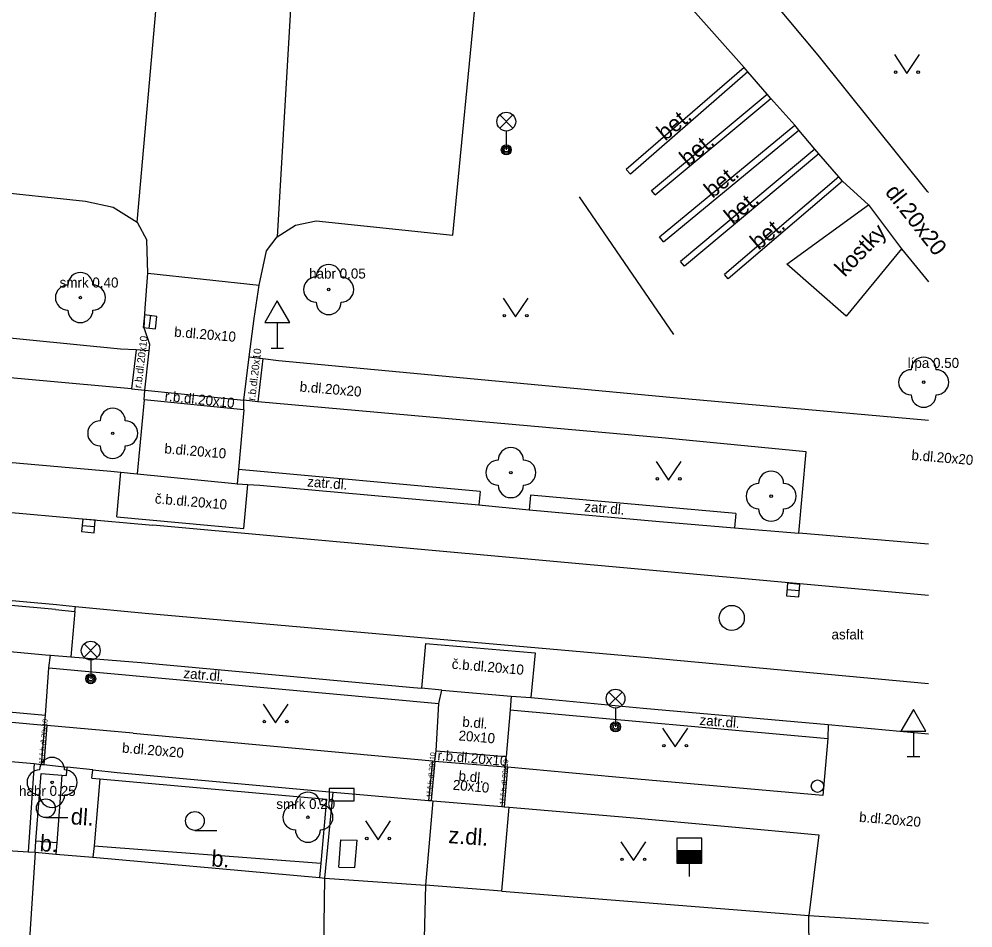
# Model space of a CAD drawing. Extents: x -596229 to -595156, y -1161237 to -1159376.
# Drawn here: x -595194.53 to -595156.46, y -1160980.89 to -1160944.6 of the extents above; entities that cross this region are included whole.
import ezdxf

# ---------------------------------------------------------------- set-up
doc = ezdxf.new("R2010")
doc.units = 0
for name, color, linetype in [('Level 22', 7, 'Continuous'), ('Level 24', 7, 'Continuous'), ('Level 27', 7, 'Continuous'), ('Level 28', 7, 'Continuous'), ('Level 33', 7, 'Continuous'), ('Level 34', 7, 'Continuous'), ('Level 36', 7, 'Continuous'), ('silnoproud - povrch.  znaky a  RIS  skut. velikost', 7, 'Continuous'), ('Specificka linie pasportu komunikaci', 7, 'Continuous'), ('TM - budovy zdene_ betonove - VP', 7, 'Continuous'), ('TM - chodniky - VP', 7, 'Continuous'), ('TM - komunikace - VP', 7, 'Continuous'), ('TM - letecke snimky - pomocna linie', 7, 'Continuous'), ('TM - plot drateny_ kovovy - VP', 7, 'Continuous'), ('TM - plot zivy neuzavreny', 7, 'Continuous'), ('TM - podezdivka plotu - VP', 7, 'Continuous'), ('TM - popis povrchu', 7, 'Continuous'), ('TM - popis zelene', 7, 'Continuous'), ('TM - rozhrani mezi zpev. plochami mezi sebou - VP', 7, 'Continuous'), ('TM - rozhrani ploch obecne - VP', 7, 'Continuous'), ('TM - vjezd na pozemek', 7, 'Continuous')]:
    doc.layers.add(name, color=color, linetype=linetype)

msp = doc.modelspace()

# ---------------------------------------------------------------- linework, layer by layer
at = {"layer": 'Level 22'}
for centre in [(-595182.17, -1160955.4), (-595192.08, -1160955.72), (-595158.42, -1160959.1), (-595190.79, -1160961.14), (-595174.9, -1160962.71), (-595164.51, -1160963.65), (-595193.21, -1160975.08), (-595183, -1160976.47)]:
    msp.add_circle(centre, 0.05, dxfattribs=at)
for centre, start, end in [((-595182.17, -1160954.9), 0, 180), ((-595192.08, -1160955.22), 0, 180), ((-595182.67, -1160955.4), 90, 270), ((-595181.67, -1160955.4), 270, 90), ((-595192.58, -1160955.72), 90, 270), ((-595191.58, -1160955.72), 270, 90), ((-595182.17, -1160955.9), 180, 0), ((-595192.08, -1160956.22), 180, 0), ((-595158.42, -1160958.6), 0, 180), ((-595158.92, -1160959.1), 90, 270), ((-595157.92, -1160959.1), 270, 90), ((-595158.42, -1160959.6), 180, 0), ((-595190.79, -1160960.64), 0, 180), ((-595191.29, -1160961.14), 90, 270), ((-595190.29, -1160961.14), 270, 90), ((-595190.79, -1160961.64), 180, 0), ((-595174.9, -1160962.21), 0, 180), ((-595175.4, -1160962.71), 90, 270), ((-595174.4, -1160962.71), 270, 90), ((-595164.51, -1160963.15), 0, 180), ((-595174.9, -1160963.21), 180, 0), ((-595165.01, -1160963.65), 90, 270), ((-595164.01, -1160963.65), 270, 90), ((-595164.51, -1160964.15), 180, 0), ((-595193.21, -1160974.58), 0, 180), ((-595193.71, -1160975.08), 90, 270), ((-595192.71, -1160975.08), 270, 90), ((-595183, -1160975.97), 0, 180), ((-595193.21, -1160975.58), 180, 0), ((-595183.5, -1160976.47), 90, 270), ((-595182.5, -1160976.47), 270, 90), ((-595183, -1160976.97), 180, 0)]:
    msp.add_arc(centre, 0.5, start, end, dxfattribs=at)
at = {"layer": 'Level 24'}
msp.add_lwpolyline([(-595182.157, -1160975.818), (-595181.157, -1160975.818), (-595181.157, -1160975.318), (-595182.157, -1160975.318)], close=True, dxfattribs=at)
at = {"layer": 'Level 27'}
for p, q in [((-595189.329, -1160956.938), (-595189.271, -1160956.442)), ((-595192.009, -1160964.817), (-595191.511, -1160964.863)), ((-595163.879, -1160967.377), (-595163.381, -1160967.423))]:
    msp.add_line(p, q, dxfattribs=at)
for points in [[(-595189.08, -1160956.967), (-595189.023, -1160956.47), (-595189.52, -1160956.413), (-595189.577, -1160956.91)], [(-595192.032, -1160965.066), (-595191.534, -1160965.112), (-595191.488, -1160964.614), (-595191.986, -1160964.568)], [(-595163.902, -1160967.626), (-595163.404, -1160967.672), (-595163.358, -1160967.174), (-595163.856, -1160967.128)]]:
    msp.add_lwpolyline(points, close=True, dxfattribs=at)
msp.add_circle((-595166.08, -1160968.51), 0.5, dxfattribs=at)
at = {"layer": 'Level 28'}
for p, q in [((-595168.28, -1160977.8), (-595167.28, -1160977.8)), ((-595168.28, -1160977.85), (-595167.28, -1160977.85)), ((-595168.28, -1160977.9), (-595167.28, -1160977.9)), ((-595168.28, -1160977.95), (-595167.28, -1160977.95)), ((-595168.28, -1160978), (-595167.28, -1160978)), ((-595168.28, -1160978.05), (-595167.28, -1160978.05)), ((-595168.28, -1160978.1), (-595167.28, -1160978.1)), ((-595168.28, -1160978.15), (-595167.28, -1160978.15)), ((-595168.28, -1160978.2), (-595167.28, -1160978.2)), ((-595168.28, -1160978.25), (-595167.28, -1160978.25)), ((-595167.78, -1160978.3), (-595167.78, -1160978.83))]:
    msp.add_line(p, q, dxfattribs=at)
msp.add_lwpolyline([(-595168.28, -1160978.3), (-595167.28, -1160978.3), (-595167.28, -1160977.3), (-595168.28, -1160977.3)], close=True, dxfattribs=at)
msp.add_circle((-595162.66, -1160975.23), 0.25, dxfattribs=at)
at = {"layer": 'Level 33'}
for p, q in [((-595175.345, -1160948.96), (-595174.815, -1160948.43)), ((-595175.345, -1160948.43), (-595174.815, -1160948.96)), ((-595175.08, -1160949.07), (-595175.08, -1160949.82)), ((-595191.935, -1160970.08), (-595191.405, -1160969.55)), ((-595191.935, -1160969.55), (-595191.405, -1160970.08)), ((-595191.67, -1160970.19), (-595191.67, -1160970.94)), ((-595170.985, -1160972), (-595170.455, -1160971.47)), ((-595170.985, -1160971.47), (-595170.455, -1160972)), ((-595170.72, -1160972.11), (-595170.72, -1160972.86))]:
    msp.add_line(p, q, dxfattribs=at)
for centre, radius in [((-595175.08, -1160948.695), 0.375), ((-595175.08, -1160949.82), 0.2), ((-595175.08, -1160949.82), 0.145), ((-595175.08, -1160949.82), 0.0876), ((-595191.67, -1160969.815), 0.375), ((-595191.67, -1160970.94), 0.2), ((-595191.67, -1160970.94), 0.145), ((-595191.67, -1160970.94), 0.0876), ((-595170.72, -1160971.735), 0.375), ((-595170.72, -1160972.86), 0.2), ((-595170.72, -1160972.86), 0.145), ((-595170.72, -1160972.86), 0.0876)]:
    msp.add_circle(centre, radius, dxfattribs=at)
at = {"layer": 'Level 34'}
for p, q in [((-595184.22, -1160956.722), (-595184.22, -1160957.74)), ((-595184.47, -1160957.74), (-595183.97, -1160957.74)), ((-595158.83, -1160973.032), (-595158.83, -1160974.05)), ((-595159.08, -1160974.05), (-595158.58, -1160974.05))]:
    msp.add_line(p, q, dxfattribs=at)
for points in [[(-595184.72, -1160956.722), (-595183.72, -1160956.722), (-595184.22, -1160955.856)], [(-595159.33, -1160973.032), (-595158.33, -1160973.032), (-595158.83, -1160972.166)]]:
    msp.add_lwpolyline(points, close=True, dxfattribs=at)
at = {"layer": 'Level 36'}
for p, q in [((-595193.46, -1160976.485), (-595192.585, -1160976.485)), ((-595187.51, -1160976.995), (-595186.635, -1160976.995))]:
    msp.add_line(p, q, dxfattribs=at)
for points in [[(-595159.59, -1160946.02), (-595159.09, -1160946.77), (-595158.59, -1160946.02)], [(-595175.21, -1160955.74), (-595174.71, -1160956.49), (-595174.21, -1160955.74)], [(-595169.1, -1160962.26), (-595168.6, -1160963.01), (-595168.1, -1160962.26)], [(-595184.79, -1160971.95), (-595184.29, -1160972.7), (-595183.79, -1160971.95)], [(-595168.84, -1160972.91), (-595168.34, -1160973.66), (-595167.84, -1160972.91)], [(-595180.7, -1160976.62), (-595180.2, -1160977.37), (-595179.7, -1160976.62)], [(-595170.51, -1160977.45), (-595170.01, -1160978.2), (-595169.51, -1160977.45)]]:
    msp.add_lwpolyline(points, dxfattribs=at)
for centre, radius in [((-595159.54, -1160946.72), 0.05), ((-595158.641, -1160946.72), 0.05), ((-595175.16, -1160956.44), 0.05), ((-595174.261, -1160956.44), 0.05), ((-595169.05, -1160962.96), 0.05), ((-595168.151, -1160962.96), 0.05), ((-595184.74, -1160972.65), 0.05), ((-595183.841, -1160972.65), 0.05), ((-595168.79, -1160973.61), 0.05), ((-595167.891, -1160973.61), 0.05), ((-595193.46, -1160976.11), 0.375), ((-595187.51, -1160976.62), 0.375), ((-595180.65, -1160977.32), 0.05), ((-595179.751, -1160977.32), 0.05), ((-595170.46, -1160978.15), 0.05), ((-595169.561, -1160978.15), 0.05)]:
    msp.add_circle(centre, radius, dxfattribs=at)
at = {"layer": 'silnoproud - povrch.  znaky a  RIS  skut. velikost'}
for points in [[(-595181.76, -1160978.46), (-595181.68, -1160977.37)], [(-595181.68, -1160977.37), (-595181.04, -1160977.39)], [(-595181.12, -1160978.48), (-595181.04, -1160977.39)], [(-595181.76, -1160978.46), (-595181.12, -1160978.48)]]:
    msp.add_lwpolyline(points, dxfattribs=at)
at = {"layer": 'Specificka linie pasportu komunikaci'}
for points in [[(-595189.81, -1160952.71), (-595187.3, -1160924.27)], [(-595183.26, -1160936.68), (-595184.22, -1160953.29)], [(-595192.3, -1160968.25), (-595192.28, -1160968.05)]]:
    msp.add_lwpolyline(points, dxfattribs=at)
at = {"layer": 'TM - budovy zdene_ betonove - VP'}
for points in [[(-595201.37, -1160977.38), (-595194.16, -1160977.85)], [(-595193.89, -1160977.87), (-595194.5, -1160987.28)], [(-595194.16, -1160977.85), (-595193.89, -1160977.87)], [(-595193.89, -1160977.87), (-595193.06, -1160977.94)], [(-595193.06, -1160977.94), (-595191.58, -1160978.07)], [(-595191.58, -1160978.07), (-595182.54, -1160978.88)], [(-595182.54, -1160978.88), (-595182.32, -1160978.9)], [(-595182.42, -1160985.41), (-595182.32, -1160978.9)], [(-595182.32, -1160978.9), (-595178.3, -1160979.18)], [(-595178.3, -1160979.18), (-595178.47, -1160985.54)], [(-595163.01, -1160980.4), (-595158.23, -1160980.7)], [(-595162.88, -1160993.25), (-595163.01, -1160980.4)]]:
    msp.add_lwpolyline(points, dxfattribs=at)
at = {"layer": 'TM - chodniky - VP'}
for points in [[(-595158.27, -1160951.48), (-595162.63, -1160946.04)], [(-595165.44, -1160946.71), (-595165.59, -1160946.53)], [(-595164.67, -1160947.6), (-595165.44, -1160946.71)], [(-595164.52, -1160947.77), (-595164.67, -1160947.6)], [(-595163.57, -1160948.83), (-595164.52, -1160947.77)], [(-595163.4, -1160949.03), (-595163.57, -1160948.83)], [(-595162.76, -1160949.79), (-595163.4, -1160949.03)], [(-595162.6, -1160949.98), (-595162.76, -1160949.79)], [(-595161.81, -1160950.9), (-595162.6, -1160949.98)], [(-595161.66, -1160951.07), (-595161.81, -1160950.9)], [(-595160.63, -1160952.02), (-595161.66, -1160951.07)], [(-595158.23, -1160951.525), (-595158.27, -1160951.48)], [(-595160.63, -1160952.02), (-595159.31, -1160953.78)], [(-595159.31, -1160953.78), (-595158.23, -1160955.087)], [(-595189.49, -1160956.15), (-595189.39, -1160954.75)], [(-595185.14, -1160956.55), (-595184.94, -1160955.22)], [(-595189.53, -1160956.93), (-595189.49, -1160956.15)], [(-595190.48, -1160957.78), (-595199.47, -1160956.89)], [(-595185.35, -1160958.09), (-595185.14, -1160956.55)], [(-595189.31, -1160957.6), (-595189.53, -1160956.93)], [(-595189.33, -1160957.85), (-595189.31, -1160957.6)], [(-595190.04, -1160959.36), (-595208.27, -1160957.72)], [(-595189.86, -1160957.81), (-595190.48, -1160957.78)], [(-595189.33, -1160957.85), (-595189.86, -1160957.81)], [(-595185.35, -1160958.09), (-595184.8, -1160958.15)], [(-595184.8, -1160958.15), (-595184.18, -1160958.23)], [(-595184.18, -1160958.23), (-595168.55, -1160959.7)], [(-595190.04, -1160959.36), (-595189.51, -1160959.42)], [(-595189.54, -1160959.8), (-595189.51, -1160959.42)], [(-595189.54, -1160959.8), (-595189.81, -1160962.76)], [(-595185.56, -1160960.2), (-595185.56, -1160959.82)], [(-595185, -1160959.89), (-595185.56, -1160959.82)], [(-595168.73, -1160961.33), (-595185, -1160959.89)], [(-595168.55, -1160959.7), (-595158.23, -1160960.613)], [(-595185.56, -1160960.2), (-595185.77, -1160962.58)], [(-595163.11, -1160961.88), (-595168.73, -1160961.33)], [(-595163.41, -1160965.13), (-595163.11, -1160961.88)], [(-595185.77, -1160962.58), (-595185.82, -1160963.16)], [(-595193.34, -1160970.51), (-595193.28, -1160970)], [(-595193.48, -1160972.4), (-595193.34, -1160970.51)], [(-595177.77, -1160971.93), (-595177.66, -1160971.39)], [(-595174.88, -1160971.63), (-595174.92, -1160972.18)], [(-595177.88, -1160973.82), (-595177.77, -1160971.93)], [(-595193.51, -1160972.8), (-595193.48, -1160972.4)], [(-595174.92, -1160972.18), (-595175.09, -1160974.04)], [(-595193.42, -1160972.81), (-595193.51, -1160972.8)], [(-595189.97, -1160973.12), (-595193.42, -1160972.81)], [(-595162.23, -1160972.77), (-595162.25, -1160973.32)], [(-595189.97, -1160973.12), (-595178.03, -1160974.22)], [(-595162.25, -1160973.32), (-595162.44, -1160975.6)], [(-595177.93, -1160974.23), (-595177.88, -1160973.82)], [(-595178.03, -1160974.22), (-595177.93, -1160974.23)], [(-595175.13, -1160974.46), (-595175.09, -1160974.04)], [(-595192.82, -1160974.79), (-595193.02, -1160977.49)], [(-595175.03, -1160974.47), (-595175.13, -1160974.46)], [(-595169.84, -1160974.95), (-595175.03, -1160974.47)], [(-595191.3, -1160974.94), (-595191.53, -1160977.61)], [(-595162.44, -1160975.6), (-595169.84, -1160974.95)], [(-595181.99, -1160975.47), (-595178.18, -1160975.8)], [(-595178.01, -1160975.81), (-595178.3, -1160979.18)], [(-595178.18, -1160975.8), (-595178.08, -1160975.8)], [(-595178.08, -1160975.8), (-595178.01, -1160975.81)], [(-595175.26, -1160979.42), (-595174.97, -1160976.07)], [(-595174.97, -1160976.07), (-595170.14, -1160976.48)], [(-595170.14, -1160976.48), (-595162.6, -1160977.17), (-595163.01, -1160980.4)], [(-595193.02, -1160977.49), (-595193.06, -1160977.94)], [(-595191.53, -1160977.61), (-595191.58, -1160978.07)]]:
    msp.add_lwpolyline(points, dxfattribs=at)
at = {"layer": 'TM - komunikace - VP'}
for points in [[(-595189.55, -1160924.99), (-595193.33, -1160924.55), (-595195.9, -1160951.45), (-595191.88, -1160951.87)], [(-595182.67, -1160952.65), (-595177.22, -1160953.23), (-595176.24, -1160943.21), (-595174.9, -1160929.56), (-595179.76, -1160927.72)], [(-595191.88, -1160951.87), (-595190.77, -1160952.11), (-595189.81, -1160952.71)], [(-595189.81, -1160952.71), (-595189.43, -1160953.43)], [(-595184.22, -1160953.29), (-595183.5, -1160952.83), (-595182.67, -1160952.65)], [(-595189.39, -1160954.75), (-595189.43, -1160953.43)], [(-595184.65, -1160953.85), (-595184.22, -1160953.29)], [(-595184.94, -1160955.22), (-595184.65, -1160953.85)], [(-595189.39, -1160954.75), (-595184.94, -1160955.22)], [(-595208.14, -1160961.13), (-595190.86, -1160962.65)], [(-595190.86, -1160962.65), (-595190.47, -1160962.69)], [(-595190.47, -1160962.69), (-595189.81, -1160962.76)], [(-595189.81, -1160962.76), (-595185.91, -1160963.15)], [(-595185.91, -1160963.15), (-595185.82, -1160963.16)], [(-595185.82, -1160963.16), (-595185.4, -1160963.18)], [(-595185.4, -1160963.18), (-595184.92, -1160963.21)], [(-595184.92, -1160963.21), (-595176.18, -1160964)], [(-595176.18, -1160964), (-595174.17, -1160964.19)], [(-595174.17, -1160964.19), (-595168.97, -1160964.66)], [(-595168.97, -1160964.66), (-595165.97, -1160964.91)], [(-595165.97, -1160964.91), (-595163.41, -1160965.13)], [(-595158.23, -1160965.571), (-595163.41, -1160965.13)], [(-595200.57, -1160969.32), (-595193.48, -1160969.98)], [(-595193.48, -1160969.98), (-595193.28, -1160970)], [(-595193.28, -1160970), (-595192.46, -1160970.07)], [(-595192.46, -1160970.07), (-595189.66, -1160970.29)], [(-595189.66, -1160970.29), (-595178.78, -1160971.29), (-595178.46, -1160971.32)], [(-595177.66, -1160971.39), (-595178.46, -1160971.32)], [(-595177.66, -1160971.39), (-595174.88, -1160971.63)], [(-595174.88, -1160971.63), (-595174.1, -1160971.69)], [(-595174.1, -1160971.69), (-595173.81, -1160971.71)], [(-595173.81, -1160971.71), (-595169.62, -1160972.11)], [(-595169.62, -1160972.11), (-595162.23, -1160972.77)], [(-595162.23, -1160972.77), (-595158.23, -1160973.14)]]:
    msp.add_lwpolyline(points, dxfattribs=at)
at = {"layer": 'TM - letecke snimky - pomocna linie'}
for points in [[(-595171.54, -1160924.86), (-595169.79, -1160941.79), (-595165.59, -1160946.53)], [(-595162.63, -1160946.04), (-595166.1, -1160941.88)]]:
    msp.add_lwpolyline(points, dxfattribs=at)
at = {"layer": 'TM - plot drateny_ kovovy - VP'}
for points in [[(-595193.86, -1160977.42), (-595193.65, -1160974.72)], [(-595193.65, -1160974.72), (-595192.82, -1160974.79)], [(-595192.82, -1160974.79), (-595192.63, -1160974.81)], [(-595191.62, -1160974.91), (-595191.3, -1160974.94)], [(-595191.3, -1160974.94), (-595182.26, -1160975.75), (-595182.49, -1160978.3)], [(-595193.89, -1160977.87), (-595193.86, -1160977.42)], [(-595182.49, -1160978.3), (-595182.54, -1160978.88)], [(-595175.26, -1160979.42), (-595163.01, -1160980.4)]]:
    msp.add_lwpolyline(points, dxfattribs=at)
at = {"layer": 'TM - plot zivy neuzavreny'}
msp.add_lwpolyline([(-595172.17, -1160951.7), (-595168.41, -1160957.2)], dxfattribs=at)
at = {"layer": 'TM - podezdivka plotu - VP'}
for points in [[(-595193.93, -1160974.33), (-595194.16, -1160977.85)], [(-595193.93, -1160974.33), (-595193.64, -1160974.36)], [(-595193.64, -1160974.36), (-595193.54, -1160974.37)], [(-595193.54, -1160974.37), (-595192.61, -1160974.47)], [(-595192.63, -1160974.81), (-595192.61, -1160974.47)], [(-595191.62, -1160974.91), (-595191.59, -1160974.58)], [(-595191.59, -1160974.58), (-595190.61, -1160974.69), (-595181.99, -1160975.47)], [(-595182.32, -1160978.9), (-595181.99, -1160975.47)]]:
    msp.add_lwpolyline(points, dxfattribs=at)
at = {"layer": 'TM - rozhrani mezi zpev. plochami mezi sebou - VP'}
for points in [[(-595189.86, -1160957.81), (-595190.04, -1160959.36)], [(-595189.51, -1160959.42), (-595189.33, -1160957.85)], [(-595185.56, -1160959.82), (-595185.35, -1160958.09)], [(-595184.8, -1160958.15), (-595185, -1160959.89)], [(-595189.51, -1160959.42), (-595185.56, -1160959.82)], [(-595185.56, -1160960.2), (-595189.54, -1160959.8)], [(-595209.97, -1160962.95), (-595189.19, -1160964.81)], [(-595190.62, -1160964.48), (-595190.47, -1160962.69)], [(-595185.56, -1160964.94), (-595185.4, -1160963.18)], [(-595190.62, -1160964.48), (-595185.56, -1160964.94)], [(-595169.09, -1160966.63), (-595189.19, -1160964.81)], [(-595158.23, -1160967.618), (-595169.09, -1160966.63)], [(-595193.07, -1160968.17), (-595201.19, -1160967.44)], [(-595193.07, -1160968.17), (-595192.3, -1160968.25)], [(-595192.3, -1160968.25), (-595192.46, -1160970.07)], [(-595192.28, -1160968.05), (-595189.49, -1160968.32)], [(-595189.49, -1160968.32), (-595169.42, -1160970.09)], [(-595178.3, -1160969.53), (-595178.46, -1160971.32)], [(-595178.3, -1160969.53), (-595173.93, -1160969.91)], [(-595173.93, -1160969.91), (-595174.1, -1160971.69)], [(-595169.42, -1160970.09), (-595158.23, -1160971.128)], [(-595200.78, -1160971.73), (-595193.48, -1160972.4)], [(-595200.77, -1160972.13), (-595193.51, -1160972.8)], [(-595193.51, -1160972.8), (-595193.64, -1160974.36)], [(-595193.42, -1160972.81), (-595193.54, -1160974.37)], [(-595200.9, -1160973.72), (-595193.93, -1160974.33)], [(-595177.88, -1160973.82), (-595175.09, -1160974.04)], [(-595178.03, -1160974.22), (-595178.18, -1160975.8)], [(-595177.93, -1160974.23), (-595178.08, -1160975.8)], [(-595177.93, -1160974.23), (-595175.13, -1160974.46)], [(-595175.13, -1160974.46), (-595175.26, -1160976.04)], [(-595175.03, -1160974.47), (-595175.16, -1160976.05)]]:
    msp.add_lwpolyline(points, dxfattribs=at)
at = {"layer": 'TM - rozhrani ploch obecne - VP'}
for points in [[(-595165.59, -1160946.53), (-595170.29, -1160950.61)], [(-595165.44, -1160946.71), (-595170.13, -1160950.79)], [(-595169.29, -1160951.45), (-595164.67, -1160947.6)], [(-595169.14, -1160951.62), (-595164.52, -1160947.77)], [(-595168.96, -1160953.29), (-595163.57, -1160948.83)], [(-595168.8, -1160953.49), (-595163.4, -1160949.03)], [(-595162.76, -1160949.79), (-595168.13, -1160954.28)], [(-595162.6, -1160949.98), (-595167.97, -1160954.47)], [(-595170.13, -1160950.79), (-595170.29, -1160950.61)], [(-595161.81, -1160950.9), (-595166.37, -1160954.8)], [(-595161.66, -1160951.07), (-595166.22, -1160954.97)], [(-595169.14, -1160951.62), (-595169.29, -1160951.45)], [(-595163.88, -1160954.39), (-595160.63, -1160952.02)], [(-595168.8, -1160953.49), (-595168.96, -1160953.29)], [(-595159.31, -1160953.78), (-595161.51, -1160956.46)], [(-595167.97, -1160954.47), (-595168.13, -1160954.28)], [(-595161.51, -1160956.46), (-595163.88, -1160954.39)], [(-595166.22, -1160954.97), (-595166.37, -1160954.8)], [(-595176.13, -1160963.46), (-595185.77, -1160962.58)], [(-595176.13, -1160963.46), (-595176.18, -1160964)], [(-595174.12, -1160963.61), (-595174.17, -1160964.19)], [(-595165.92, -1160964.34), (-595174.12, -1160963.61)], [(-595165.92, -1160964.34), (-595165.97, -1160964.91)], [(-595215.6, -1160965.96), (-595209.78, -1160966.48), (-595206.05, -1160966.8), (-595201.18, -1160967.25), (-595193.03, -1160967.98)], [(-595193.03, -1160967.98), (-595192.28, -1160968.05)], [(-595193.34, -1160970.51), (-595177.77, -1160971.93)], [(-595174.92, -1160972.18), (-595162.25, -1160973.32)], [(-595178.01, -1160975.81), (-595175.26, -1160976.04)], [(-595175.26, -1160976.04), (-595175.16, -1160976.05)], [(-595175.16, -1160976.05), (-595174.97, -1160976.07)], [(-595193.02, -1160977.49), (-595193.86, -1160977.42)], [(-595191.53, -1160977.61), (-595182.49, -1160978.3)]]:
    msp.add_lwpolyline(points, dxfattribs=at)
at = {"layer": 'TM - vjezd na pozemek'}
for points in [[(-595191.59, -1160974.58), (-595192.61, -1160974.47)], [(-595175.26, -1160979.42), (-595178.3, -1160979.18)]]:
    msp.add_lwpolyline(points, dxfattribs=at)

# ---------------------------------------------------------------- texts
at = {"layer": 'TM - popis povrchu'}
for s, height, rotation, p in [('bet.', 0.65, 39.6373, (-595168.74, -1160949.49)), ('bet.', 0.65, 39.6373, (-595167.83, -1160950.51)), ('bet.', 0.65, 39.6373, (-595166.85, -1160951.78)), ('dl.20x20', 0.65, 308.1329, (-595159.99, -1160951.52)), ('bet.', 0.65, 39.6373, (-595166.05, -1160952.82)), ('bet.', 0.65, 39.6373, (-595165.01, -1160953.85)), ('kostky', 0.65, 46.1632, (-595161.57, -1160954.93)), ('b.dl.20x10', 0.4, 355.1303, (-595188.35, -1160957.28)), ('r.b.dl.20x10', 0.3, 83, (-595189.65, -1160959.35)), ('r.b.dl.20x10', 0.3, 83, (-595185.11, -1160959.85)), ('b.dl.20x20', 0.4, 355.1303, (-595183.34, -1160959.47)), ('r.b.dl.20x10', 0.4, 354, (-595188.73, -1160959.84)), ('b.dl.20x10', 0.4, 355.1303, (-595188.74, -1160961.94)), ('b.dl.20x20', 0.4, 355.1303, (-595158.92, -1160962.2)), ('zatr.dl.', 0.4, 355.1303, (-595183.04, -1160963.26)), ('č.b.dl.20x10', 0.4, 355.1303, (-595189.12, -1160963.94)), ('zatr.dl.', 0.4, 355.1303, (-595171.98, -1160964.26)), ('č.b.dl.20x10', 0.4, 355.1303, (-595177.27, -1160970.54)), ('zatr.dl.', 0.4, 355.1303, (-595187.98, -1160970.91)), ('b.dl.', 0.4, 355.1303, (-595176.85, -1160972.85)), ('zatr.dl.', 0.4, 355.1303, (-595167.38, -1160972.78)), ('1ř.č.b.dl.20x10', 0.2, 85.1303, (-595193.54, -1160974.36)), ('20x10', 0.4, 355.1303, (-595177, -1160973.4)), ('b.dl.20x20', 0.4, 355.1303, (-595190.43, -1160973.89)), ('1ř.č.b.dl.20x10', 0.2, 85.1303, (-595178.07, -1160975.69)), ('r.b.dl.20x10', 0.4, 355.1303, (-595177.84, -1160974.19)), ('1ř.č.b.dl.20x10', 0.2, 85.1303, (-595175.15, -1160975.97)), ('b.dl.', 0.4, 355.1303, (-595177, -1160975.01)), ('20x10', 0.4, 355.1303, (-595177.23, -1160975.37)), ('dl.', 0.65, 356, (-595192.48, -1160976.75)), ('b.dl.20x20', 0.4, 355.1303, (-595161.01, -1160976.65)), ('z.dl.', 0.65, 356, (-595177.41, -1160977.5)), ('b.', 0.65, 356, (-595193.72, -1160977.82)), ('b.', 0.65, 356, (-595186.87, -1160978.43))]:
    msp.add_text(s, height=height, rotation=rotation, dxfattribs=at).set_placement(p)
msp.add_text('asfalt', height=0.4, dxfattribs=at).set_placement((-595162.1, -1160969.37))
at = {"layer": 'TM - popis zelene'}
for s, p in [('habr 0.05', (-595182.95, -1160954.96)), ('smrk 0.40', (-595192.91, -1160955.32)), ('lípa 0.50', (-595159.06, -1160958.53)), ('habr 0.25', (-595194.53, -1160975.62)), ('smrk 0.20', (-595184.26, -1160976.14))]:
    msp.add_text(s, height=0.4, dxfattribs=at).set_placement(p)

doc.saveas('drawing.dxf')
